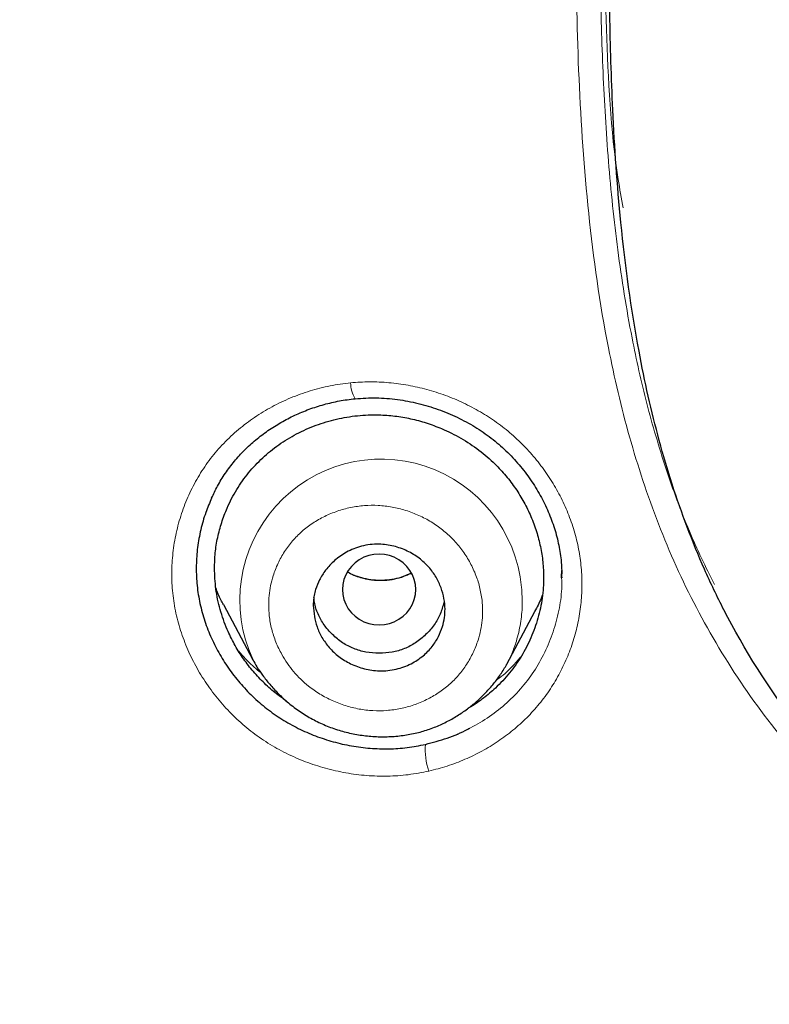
# Model space of a CAD drawing. Header units: millimetres. Extents: x 8 to 830, y 12 to 2106.
# Tile 350 of 624: x 436 to 446, y 1800 to 1814. Entities that reach past the tile are written whole.
import ezdxf

# ---------------------------------------------------------------- set-up
doc = ezdxf.new("R2010")
doc.units = ezdxf.units.MM

msp = doc.modelspace()

# ---------------------------------------------------------------- linework, layer by layer
at = {"color": 8, "linetype": 'Continuous', "lineweight": 0}
for p, q in [((443.264, 1806.139), (443.264, 1806.183)), ((443.264, 1806.139), (443.264, 1806.183)), ((439.054, 1804.954), (439.048, 1804.966))]:
    msp.add_line(p, q, dxfattribs=at)
at = {"color": 7, "linetype": 'Continuous', "lineweight": 30}
for p, q in [((443.264, 1806.086), (443.264, 1806.139)), ((443.264, 1806.086), (443.264, 1806.139)), ((443.265, 1806.094), (443.265, 1806.162)), ((443.265, 1806.094), (443.265, 1806.162)), ((443.269, 1806.086), (443.269, 1806.094)), ((443.269, 1806.086), (443.269, 1806.094)), ((438.643, 1805.72), (439.045, 1804.965)), ((442.515, 1804.908), (442.897, 1805.624)), ((439.048, 1804.966), (439.044, 1804.974)), ((438.972, 1804.907), (438.972, 1804.907)), ((438.972, 1804.907), (438.972, 1804.907)), ((442.593, 1804.839), (442.593, 1804.839)), ((442.593, 1804.839), (442.593, 1804.839))]:
    msp.add_line(p, q, dxfattribs=at)
at = {"color": 7, "linetype": 'Continuous', "lineweight": 30, "flags": 128}
msp.add_lwpolyline([(441.271, 1805.925), (441.266, 1805.994), (441.25, 1806.061), (441.226, 1806.126), (441.191, 1806.186), (441.149, 1806.241), (441.098, 1806.29), (441.041, 1806.332), (440.978, 1806.365), (440.912, 1806.389), (440.842, 1806.403), (440.771, 1806.408), (440.7, 1806.403), (440.63, 1806.389), (440.563, 1806.365), (440.5, 1806.332), (440.443, 1806.29), (440.393, 1806.241), (440.35, 1806.186), (440.316, 1806.126), (440.291, 1806.061), (440.276, 1805.994), (440.271, 1805.925), (440.276, 1805.856), (440.291, 1805.789), (440.316, 1805.725), (440.35, 1805.664), (440.393, 1805.609), (440.443, 1805.56), (440.5, 1805.519), (440.563, 1805.486), (440.63, 1805.462), (440.7, 1805.447), (440.771, 1805.442), (440.842, 1805.447), (440.912, 1805.462), (440.978, 1805.486), (441.041, 1805.519), (441.098, 1805.56), (441.149, 1805.609), (441.191, 1805.664), (441.226, 1805.725), (441.25, 1805.789), (441.266, 1805.856), (441.271, 1805.925)], dxfattribs=at)
at = {"color": 8, "linetype": 'Continuous', "lineweight": 0}
for centre, radius, start, end in [((440.841, 1808.758), 0.46, 181.3789, 209.7585), ((440.796, 1805.778), 1.928, 5.2588, 204.6638), ((442.324, 1803.743), 0.924, 175.6868, 198.6786)]:
    msp.add_arc(centre, radius, start, end, dxfattribs=at)
at = {"color": 7, "linetype": 'Continuous', "lineweight": 30}
for points, knots in [([(510.735, 1777.283), (511.196, 1778.511), (512.114, 1780.956), (513.098, 1784.726), (513.872, 1788.507), (514.456, 1792.3), (514.943, 1796.485), (515.298, 1801.065), (515.507, 1806.03), (515.602, 1811.577), (515.593, 1817.706), (515.581, 1824.436), (515.477, 1831.185), (515.158, 1837.963), (514.614, 1843.619), (513.944, 1848.142), (513.279, 1851.54), (512.399, 1854.924), (511.244, 1858.268), (509.826, 1861.345), (508.149, 1864.109), (506.256, 1866.524), (504.046, 1868.669), (501.607, 1870.523), (499.025, 1872.121), (495.903, 1873.724), (492.217, 1875.246), (487.967, 1876.614), (483.651, 1877.697), (479.286, 1878.524), (474.885, 1879.093), (470.474, 1879.417), (466.081, 1879.544), (461.71, 1879.555), (457.339, 1879.543), (452.947, 1879.415), (448.536, 1879.093), (444.134, 1878.525), (439.769, 1877.697), (435.453, 1876.616), (431.203, 1875.245), (427.517, 1873.725), (424.396, 1872.122), (421.813, 1870.525), (419.375, 1868.669), (417.164, 1866.525), (415.271, 1864.109), (413.594, 1861.345), (412.176, 1858.269), (411.021, 1854.924), (410.141, 1851.54), (409.476, 1848.142), (408.806, 1843.619), (408.262, 1837.963), (407.943, 1831.185), (407.839, 1824.437), (407.828, 1817.706), (407.817, 1811.126), (407.941, 1804.673), (408.288, 1798.348), (408.866, 1792.889), (409.585, 1788.305), (410.354, 1784.591), (411.329, 1780.89), (412.232, 1778.489), (412.686, 1777.283)], [0, 0, 0, 0, 0.01422, 0.028301, 0.042283, 0.056188, 0.070046, 0.088148, 0.106186, 0.124159, 0.148558, 0.172923, 0.197399, 0.221993, 0.24671, 0.259145, 0.27167, 0.284302, 0.297067, 0.309991, 0.320883, 0.3319, 0.342924, 0.353811, 0.364567, 0.375221, 0.391058, 0.40678, 0.422432, 0.438055, 0.453668, 0.469227, 0.484683, 0.500001, 0.515318, 0.530774, 0.546334, 0.561944, 0.577571, 0.59322, 0.608942, 0.624779, 0.635434, 0.646191, 0.657076, 0.668103, 0.679114, 0.690014, 0.702933, 0.7157, 0.728331, 0.740856, 0.753291, 0.778008, 0.802602, 0.827078, 0.851444, 0.875842, 0.898728, 0.921719, 0.944802, 0.958463, 0.9722, 0.986034, 1, 1, 1, 1]), ([(510.735, 1777.283), (511.196, 1778.511), (512.114, 1780.956), (513.098, 1784.726), (513.872, 1788.507), (514.456, 1792.3), (514.943, 1796.485), (515.298, 1801.065), (515.507, 1806.03), (515.602, 1811.577), (515.593, 1817.706), (515.581, 1824.436), (515.477, 1831.185), (515.158, 1837.963), (514.614, 1843.619), (513.944, 1848.142), (513.279, 1851.54), (512.399, 1854.924), (511.244, 1858.268), (509.826, 1861.345), (508.149, 1864.109), (506.256, 1866.524), (504.046, 1868.669), (501.607, 1870.523), (499.025, 1872.121), (495.903, 1873.724), (492.217, 1875.246), (487.967, 1876.614), (483.651, 1877.697), (479.286, 1878.524), (474.885, 1879.093), (470.474, 1879.417), (466.081, 1879.544), (461.71, 1879.555), (457.339, 1879.543), (452.947, 1879.415), (448.536, 1879.093), (444.134, 1878.525), (439.769, 1877.697), (435.453, 1876.616), (431.203, 1875.245), (427.517, 1873.725), (424.396, 1872.122), (421.813, 1870.525), (419.375, 1868.669), (417.164, 1866.525), (415.271, 1864.109), (413.594, 1861.345), (412.176, 1858.269), (411.021, 1854.924), (410.141, 1851.54), (409.476, 1848.142), (408.806, 1843.619), (408.262, 1837.963), (407.943, 1831.185), (407.839, 1824.437), (407.828, 1817.706), (407.817, 1811.126), (407.941, 1804.673), (408.288, 1798.348), (408.866, 1792.889), (409.585, 1788.305), (410.354, 1784.591), (411.329, 1780.89), (412.232, 1778.489), (412.686, 1777.283)], [0, 0, 0, 0, 0.01422, 0.028301, 0.042283, 0.056188, 0.070046, 0.088148, 0.106186, 0.124159, 0.148558, 0.172923, 0.197399, 0.221993, 0.24671, 0.259145, 0.27167, 0.284302, 0.297067, 0.309991, 0.320883, 0.3319, 0.342924, 0.353811, 0.364567, 0.375221, 0.391058, 0.40678, 0.422432, 0.438055, 0.453668, 0.469227, 0.484683, 0.500001, 0.515318, 0.530774, 0.546334, 0.561944, 0.577571, 0.59322, 0.608942, 0.624779, 0.635434, 0.646191, 0.657076, 0.668103, 0.679114, 0.690014, 0.702933, 0.7157, 0.728331, 0.740856, 0.753291, 0.778008, 0.802602, 0.827078, 0.851444, 0.875842, 0.898728, 0.921719, 0.944802, 0.958463, 0.9722, 0.986034, 1, 1, 1, 1]), ([(509.342, 1777.405), (509.718, 1778.392), (510.47, 1780.366), (511.332, 1783.407), (512.046, 1786.476), (512.617, 1789.571), (513.077, 1792.68), (513.51, 1796.392), (513.859, 1800.711), (514.082, 1805.632), (514.182, 1810.777), (514.188, 1816.142), (514.173, 1821.731), (514.115, 1827.323), (513.942, 1832.92), (513.588, 1838.517), (513.084, 1843.169), (512.519, 1846.875), (511.991, 1849.641), (511.334, 1852.386), (510.519, 1855.094), (509.512, 1857.746), (508.383, 1860.098), (507.165, 1862.141), (505.916, 1863.888), (504.502, 1865.514), (502.758, 1867.162), (500.656, 1868.771), (498.205, 1870.302), (495.467, 1871.725), (492.454, 1873.021), (489.178, 1874.177), (485.839, 1875.143), (482.453, 1875.939), (478.747, 1876.63), (474.722, 1877.159), (470.387, 1877.487), (466.047, 1877.618), (461.711, 1877.632), (457.374, 1877.617), (453.033, 1877.484), (448.697, 1877.159), (444.672, 1876.63), (440.967, 1875.94), (437.582, 1875.144), (434.243, 1874.177), (430.966, 1873.02), (427.952, 1871.725), (425.215, 1870.302), (422.765, 1868.771), (420.664, 1867.161), (418.919, 1865.515), (417.506, 1863.888), (416.255, 1862.141), (415.039, 1860.097), (413.909, 1857.746), (412.902, 1855.094), (412.087, 1852.386), (411.43, 1849.642), (410.902, 1846.875), (410.337, 1843.17), (409.833, 1838.517), (409.479, 1832.921), (409.306, 1827.324), (409.248, 1821.731), (409.233, 1816.142), (409.239, 1810.852), (409.333, 1805.856), (409.537, 1801.159), (409.896, 1796.466), (410.376, 1792.367), (410.925, 1788.863), (411.488, 1785.949), (412.182, 1783.059), (413.011, 1780.196), (413.722, 1778.336), (414.078, 1777.405)], [0, 0, 0, 0, 0.011709, 0.0234, 0.035079, 0.046745, 0.058401, 0.070053, 0.08835, 0.106637, 0.124908, 0.145647, 0.166375, 0.187119, 0.207887, 0.228673, 0.249479, 0.259892, 0.270315, 0.28075, 0.291198, 0.301658, 0.31213, 0.319994, 0.327864, 0.335737, 0.343609, 0.354092, 0.364563, 0.37502, 0.38755, 0.400066, 0.41258, 0.425091, 0.437599, 0.45323, 0.468841, 0.484431, 0.499999, 0.515569, 0.531166, 0.546782, 0.562408, 0.574915, 0.587424, 0.599934, 0.612454, 0.624987, 0.635443, 0.645912, 0.656393, 0.664263, 0.672136, 0.680006, 0.687871, 0.698343, 0.708803, 0.71925, 0.729685, 0.740108, 0.750521, 0.771326, 0.792113, 0.81288, 0.833624, 0.854353, 0.875091, 0.892532, 0.909986, 0.927451, 0.944927, 0.955919, 0.966921, 0.977933, 0.988958, 1, 1, 1, 1]), ([(509.342, 1777.405), (509.718, 1778.392), (510.47, 1780.366), (511.332, 1783.407), (512.046, 1786.476), (512.617, 1789.571), (513.077, 1792.68), (513.51, 1796.392), (513.859, 1800.711), (514.082, 1805.632), (514.182, 1810.777), (514.188, 1816.142), (514.173, 1821.731), (514.115, 1827.323), (513.942, 1832.92), (513.588, 1838.517), (513.084, 1843.169), (512.519, 1846.875), (511.991, 1849.641), (511.334, 1852.386), (510.519, 1855.094), (509.512, 1857.746), (508.383, 1860.098), (507.165, 1862.141), (505.916, 1863.888), (504.502, 1865.514), (502.758, 1867.162), (500.656, 1868.771), (498.205, 1870.302), (495.467, 1871.725), (492.454, 1873.021), (489.178, 1874.177), (485.839, 1875.143), (482.453, 1875.939), (478.747, 1876.63), (474.722, 1877.159), (470.387, 1877.487), (466.047, 1877.618), (461.711, 1877.632), (457.374, 1877.617), (453.033, 1877.484), (448.697, 1877.159), (444.672, 1876.63), (440.967, 1875.94), (437.582, 1875.144), (434.243, 1874.177), (430.966, 1873.02), (427.952, 1871.725), (425.215, 1870.302), (422.765, 1868.771), (420.664, 1867.161), (418.919, 1865.515), (417.506, 1863.888), (416.255, 1862.141), (415.039, 1860.097), (413.909, 1857.746), (412.902, 1855.094), (412.087, 1852.386), (411.43, 1849.642), (410.902, 1846.875), (410.337, 1843.17), (409.833, 1838.517), (409.479, 1832.921), (409.306, 1827.324), (409.248, 1821.731), (409.233, 1816.142), (409.239, 1810.852), (409.333, 1805.856), (409.537, 1801.159), (409.896, 1796.466), (410.376, 1792.367), (410.925, 1788.863), (411.488, 1785.949), (412.182, 1783.059), (413.011, 1780.196), (413.722, 1778.336), (414.078, 1777.405)], [0, 0, 0, 0, 0.011709, 0.0234, 0.035079, 0.046745, 0.058401, 0.070053, 0.08835, 0.106637, 0.124908, 0.145647, 0.166375, 0.187119, 0.207887, 0.228673, 0.249479, 0.259892, 0.270315, 0.28075, 0.291198, 0.301658, 0.31213, 0.319994, 0.327864, 0.335737, 0.343609, 0.354092, 0.364563, 0.37502, 0.38755, 0.400066, 0.41258, 0.425091, 0.437599, 0.45323, 0.468841, 0.484431, 0.499999, 0.515569, 0.531166, 0.546782, 0.562408, 0.574915, 0.587424, 0.599934, 0.612454, 0.624987, 0.635443, 0.645912, 0.656393, 0.664263, 0.672136, 0.680006, 0.687871, 0.698343, 0.708803, 0.71925, 0.729685, 0.740108, 0.750521, 0.771326, 0.792113, 0.81288, 0.833624, 0.854353, 0.875091, 0.892532, 0.909986, 0.927451, 0.944927, 0.955919, 0.966921, 0.977933, 0.988958, 1, 1, 1, 1]), ([(461.71, 1876.725), (459.784, 1876.719), (455.935, 1876.707), (450.167, 1876.421), (444.906, 1875.774), (440.169, 1874.856), (435.962, 1873.771), (431.845, 1872.41), (428.301, 1870.9), (425.325, 1869.325), (422.897, 1867.771), (420.637, 1865.993), (418.61, 1863.96), (416.866, 1861.693), (415.304, 1859.086), (413.966, 1856.162), (412.868, 1852.965), (412.03, 1849.723), (411.394, 1846.461), (410.755, 1842.089), (410.234, 1836.589), (409.939, 1829.959), (409.858, 1823.313), (409.862, 1816.661), (409.876, 1810.844), (409.989, 1805.861), (410.175, 1801.713), (410.481, 1797.567), (410.938, 1793.43), (411.563, 1789.313), (412.42, 1785.241), (413.517, 1781.214), (414.571, 1778.631), (415.1, 1777.336)], [0, 0, 0, 0, 0.041855, 0.08362, 0.125415, 0.156959, 0.188537, 0.219976, 0.251431, 0.272568, 0.293656, 0.314639, 0.33578, 0.356911, 0.377922, 0.403277, 0.42848, 0.45338, 0.478142, 0.502858, 0.552306, 0.601886, 0.651609, 0.701376, 0.751127, 0.782208, 0.813287, 0.844384, 0.875537, 0.906709, 0.937788, 0.968814, 1, 1, 1, 1]), ([(461.71, 1876.622), (459.773, 1876.616), (455.903, 1876.604), (450.104, 1876.313), (444.815, 1875.656), (440.054, 1874.726), (435.827, 1873.625), (431.692, 1872.245), (428.137, 1870.71), (425.155, 1869.108), (422.728, 1867.526), (420.475, 1865.714), (418.469, 1863.641), (416.75, 1861.337), (415.217, 1858.695), (413.911, 1855.743), (412.846, 1852.527), (412.036, 1849.278), (411.423, 1846.017), (410.808, 1841.657), (410.309, 1836.18), (410.03, 1829.586), (409.958, 1822.982), (409.961, 1816.372), (409.978, 1810.591), (410.096, 1805.639), (410.286, 1801.52), (410.596, 1797.409), (411.054, 1793.307), (411.681, 1789.219), (412.539, 1785.169), (413.635, 1781.17), (414.685, 1778.609), (415.209, 1777.329)], [0, 0, 0, 0, 0.042133, 0.084172, 0.12624, 0.157991, 0.189772, 0.221412, 0.253078, 0.274358, 0.295572, 0.316692, 0.337987, 0.359238, 0.380387, 0.405921, 0.431187, 0.456106, 0.480854, 0.505526, 0.554819, 0.604169, 0.653612, 0.70311, 0.752631, 0.783561, 0.81446, 0.845339, 0.876228, 0.907207, 0.938215, 0.96912, 1, 1, 1, 1]), ([(461.704, 1798.281), (461.092, 1798.282), (459.778, 1798.286), (457.676, 1798.416), (455.557, 1798.794), (453.497, 1799.41), (451.966, 1800.037), (450.802, 1800.615), (450.006, 1801.056), (449.213, 1801.554), (448.434, 1802.115), (447.473, 1802.922), (446.415, 1804.067), (445.65, 1805.277), (445.209, 1806.201), (444.974, 1806.774), (444.769, 1807.361), (444.593, 1807.959), (444.442, 1808.564), (444.24, 1809.553), (444.063, 1810.856), (443.957, 1812.395), (443.919, 1813.707), (443.91, 1814.791), (443.91, 1815.65), (443.911, 1816.517), (443.912, 1817.624), (443.926, 1818.774), (443.962, 1819.832), (444.007, 1820.667), (444.079, 1821.576), (444.19, 1822.555), (444.401, 1823.896), (444.793, 1825.514), (445.427, 1826.997), (446.061, 1828.036), (446.578, 1828.724), (447.134, 1829.334), (447.985, 1830.119), (449.222, 1830.983), (450.696, 1831.739), (452.029, 1832.287), (453.19, 1832.684), (454.697, 1833.106), (456.638, 1833.493), (459.099, 1833.718), (460.815, 1833.72), (461.71, 1833.721)], [0, 0, 0, 0, 0.030692, 0.065833, 0.105376, 0.138213, 0.173522, 0.188326, 0.203587, 0.219331, 0.235494, 0.252028, 0.282784, 0.314237, 0.324772, 0.335378, 0.346049, 0.356773, 0.367529, 0.378291, 0.408931, 0.435507, 0.458141, 0.47686, 0.491661, 0.502546, 0.521671, 0.548765, 0.561853, 0.576232, 0.591884, 0.608795, 0.626956, 0.661762, 0.694208, 0.70943, 0.724126, 0.738214, 0.751606, 0.783168, 0.814535, 0.835268, 0.855911, 0.876391, 0.914064, 0.955166, 1, 1, 1, 1]), ([(438.483, 1807.174), (438.509, 1807.229), (438.564, 1807.345), (438.668, 1807.513), (438.791, 1807.678), (438.931, 1807.83), (439.084, 1807.97), (439.251, 1808.096), (439.429, 1808.209), (439.617, 1808.306), (439.814, 1808.388), (440.018, 1808.453), (440.227, 1808.503), (440.37, 1808.521), (440.442, 1808.53)], [0, 0, 0, 0, 0.07389, 0.157497, 0.240967, 0.324553, 0.408381, 0.492472, 0.576802, 0.661318, 0.745951, 0.830636, 0.915325, 1, 1, 1, 1]), ([(438.483, 1807.174), (438.509, 1807.229), (438.564, 1807.345), (438.668, 1807.513), (438.791, 1807.678), (438.931, 1807.83), (439.084, 1807.97), (439.251, 1808.096), (439.429, 1808.209), (439.617, 1808.306), (439.814, 1808.388), (440.018, 1808.453), (440.227, 1808.503), (440.37, 1808.521), (440.442, 1808.53)], [0, 0, 0, 0, 0.07389, 0.157497, 0.240967, 0.324553, 0.408381, 0.492472, 0.576802, 0.661318, 0.745951, 0.830636, 0.915325, 1, 1, 1, 1]), ([(440.442, 1808.53), (440.539, 1808.536), (440.731, 1808.548), (441.021, 1808.523), (441.304, 1808.47), (441.577, 1808.389), (441.837, 1808.281), (442.08, 1808.15), (442.304, 1807.996), (442.506, 1807.822), (442.686, 1807.631), (442.842, 1807.426), (442.975, 1807.211), (443.084, 1806.988), (443.169, 1806.761), (443.228, 1806.531), (443.261, 1806.323), (443.265, 1806.192), (443.266, 1806.138)], [0, 0, 0, 0, 0.069715, 0.138897, 0.207442, 0.275194, 0.341992, 0.407712, 0.472312, 0.536054, 0.599057, 0.661299, 0.722724, 0.78327, 0.84289, 0.90157, 0.959269, 1, 1, 1, 1]), ([(440.442, 1808.53), (440.539, 1808.536), (440.731, 1808.548), (441.021, 1808.523), (441.304, 1808.47), (441.577, 1808.389), (441.837, 1808.281), (442.08, 1808.15), (442.304, 1807.996), (442.506, 1807.822), (442.686, 1807.631), (442.842, 1807.426), (442.975, 1807.211), (443.084, 1806.988), (443.169, 1806.761), (443.228, 1806.531), (443.261, 1806.323), (443.265, 1806.192), (443.266, 1806.138)], [0, 0, 0, 0, 0.069715, 0.138897, 0.207442, 0.275194, 0.341992, 0.407712, 0.472312, 0.536054, 0.599057, 0.661299, 0.722724, 0.78327, 0.84289, 0.90157, 0.959269, 1, 1, 1, 1]), ([(438.522, 1806.216), (438.524, 1806.286), (438.528, 1806.427), (438.563, 1806.636), (438.617, 1806.841), (438.701, 1807.062), (438.82, 1807.292), (438.983, 1807.522), (439.177, 1807.728), (439.397, 1807.906), (439.642, 1808.055), (439.907, 1808.172), (440.186, 1808.256), (440.474, 1808.304), (440.742, 1808.314), (440.985, 1808.297), (441.202, 1808.26), (441.416, 1808.202), (441.647, 1808.116), (441.891, 1807.996), (442.137, 1807.833), (442.341, 1807.658), (442.506, 1807.479), (442.637, 1807.304), (442.752, 1807.119), (442.847, 1806.923), (442.923, 1806.72), (442.977, 1806.512), (443.01, 1806.302), (443.022, 1806.067), (443.004, 1805.809), (442.946, 1805.533), (442.85, 1805.266), (442.72, 1805.014), (442.557, 1804.783), (442.38, 1804.593), (442.198, 1804.442), (442.073, 1804.351), (441.998, 1804.311), (441.987, 1804.304)], [0, 0, 0, 0, 0.023571, 0.047448, 0.071154, 0.094842, 0.126817, 0.158252, 0.189694, 0.221193, 0.252638, 0.284562, 0.316439, 0.347876, 0.379405, 0.403006, 0.426533, 0.450217, 0.474286, 0.505852, 0.537603, 0.56909, 0.592647, 0.616519, 0.640257, 0.663933, 0.688052, 0.711749, 0.735259, 0.758818, 0.790332, 0.821773, 0.853691, 0.885577, 0.917014, 0.948551, 0.972142, 0.995666, 1, 1, 1, 1]), ([(438.522, 1806.216), (438.524, 1806.286), (438.528, 1806.427), (438.563, 1806.636), (438.617, 1806.841), (438.701, 1807.062), (438.82, 1807.292), (438.983, 1807.522), (439.177, 1807.728), (439.397, 1807.906), (439.642, 1808.055), (439.907, 1808.172), (440.186, 1808.256), (440.474, 1808.304), (440.742, 1808.314), (440.985, 1808.297), (441.202, 1808.26), (441.416, 1808.202), (441.647, 1808.116), (441.891, 1807.996), (442.137, 1807.833), (442.341, 1807.658), (442.506, 1807.479), (442.637, 1807.304), (442.752, 1807.119), (442.847, 1806.923), (442.923, 1806.72), (442.977, 1806.512), (443.01, 1806.302), (443.022, 1806.067), (443.004, 1805.809), (442.946, 1805.533), (442.85, 1805.266), (442.72, 1805.014), (442.557, 1804.783), (442.38, 1804.593), (442.198, 1804.442), (442.073, 1804.351), (441.998, 1804.311), (441.987, 1804.304)], [0, 0, 0, 0, 0.023571, 0.047448, 0.071154, 0.094842, 0.126817, 0.158252, 0.189694, 0.221193, 0.252638, 0.284562, 0.316439, 0.347876, 0.379405, 0.403006, 0.426533, 0.450217, 0.474286, 0.505852, 0.537603, 0.56909, 0.592647, 0.616519, 0.640257, 0.663933, 0.688052, 0.711749, 0.735259, 0.758818, 0.790332, 0.821773, 0.853691, 0.885577, 0.917014, 0.948551, 0.972142, 0.995666, 1, 1, 1, 1]), ([(438.483, 1807.174), (438.455, 1807.109), (438.395, 1806.968), (438.331, 1806.742), (438.287, 1806.501), (438.269, 1806.256), (438.277, 1806.01), (438.313, 1805.764), (438.376, 1805.524), (438.464, 1805.289), (438.576, 1805.064), (438.71, 1804.851), (438.865, 1804.65), (439.039, 1804.466), (439.232, 1804.299), (439.441, 1804.152), (439.664, 1804.027), (439.899, 1803.925), (440.143, 1803.845), (440.393, 1803.788), (440.647, 1803.756), (440.902, 1803.748), (441.155, 1803.764), (441.32, 1803.796), (441.403, 1803.812)], [0, 0, 0, 0, 0.040101, 0.085812, 0.131537, 0.177253, 0.222963, 0.26872, 0.314509, 0.360276, 0.406038, 0.451785, 0.497499, 0.543164, 0.588785, 0.634402, 0.680064, 0.725779, 0.771541, 0.81732, 0.863075, 0.908775, 0.954407, 1, 1, 1, 1]), ([(438.483, 1807.174), (438.455, 1807.109), (438.395, 1806.968), (438.331, 1806.742), (438.287, 1806.501), (438.269, 1806.256), (438.277, 1806.01), (438.313, 1805.764), (438.376, 1805.524), (438.464, 1805.289), (438.576, 1805.064), (438.71, 1804.851), (438.865, 1804.65), (439.039, 1804.466), (439.232, 1804.299), (439.441, 1804.152), (439.664, 1804.027), (439.899, 1803.925), (440.143, 1803.845), (440.393, 1803.788), (440.647, 1803.756), (440.902, 1803.748), (441.155, 1803.764), (441.32, 1803.796), (441.403, 1803.812)], [0, 0, 0, 0, 0.040101, 0.085812, 0.131537, 0.177253, 0.222963, 0.26872, 0.314509, 0.360276, 0.406038, 0.451785, 0.497499, 0.543164, 0.588785, 0.634402, 0.680064, 0.725779, 0.771541, 0.81732, 0.863075, 0.908775, 0.954407, 1, 1, 1, 1]), ([(439.871, 1805.706), (439.871, 1805.728), (439.873, 1805.775), (439.883, 1805.849), (439.907, 1805.945), (439.955, 1806.063), (440.04, 1806.198), (440.163, 1806.329), (440.327, 1806.444), (440.532, 1806.528), (440.722, 1806.551), (440.871, 1806.538), (441.002, 1806.513), (441.156, 1806.458), (441.318, 1806.359), (441.451, 1806.237), (441.551, 1806.098), (441.641, 1805.908), (441.678, 1805.717), (441.665, 1805.539), (441.637, 1805.413), (441.583, 1805.278), (441.497, 1805.142), (441.372, 1805.013), (441.206, 1804.904), (441.002, 1804.83), (440.816, 1804.81), (440.67, 1804.823), (440.537, 1804.849), (440.382, 1804.906), (440.219, 1805.005), (440.087, 1805.129), (439.988, 1805.268), (439.896, 1805.457), (439.881, 1805.608), (439.871, 1805.706)], [0, 0, 0, 0, 0.0123441, 0.026121, 0.0414406, 0.0674614, 0.0968125, 0.1297058, 0.1660423, 0.2056376, 0.2488031, 0.2670883, 0.2851167, 0.3198988, 0.3532371, 0.3852576, 0.4157146, 0.4449645, 0.4989375, 0.5197523, 0.5437141, 0.5705236, 0.6004428, 0.6331207, 0.6689667, 0.7077736, 0.7494174, 0.7680219, 0.7861253, 0.8213247, 0.8548568, 0.88691, 0.9174509, 0.946442, 1, 1, 1, 1]), ([(439.505, 1804.404), (439.452, 1804.441), (439.339, 1804.521), (439.183, 1804.663), (439.034, 1804.823), (438.903, 1804.997), (438.789, 1805.183), (438.683, 1805.401), (438.594, 1805.651), (438.533, 1805.932), (438.526, 1806.121), (438.522, 1806.216)], [0, 0, 0, 0, 0.08918, 0.189694, 0.29088, 0.391366, 0.49215, 0.594227, 0.730916, 0.865363, 1, 1, 1, 1]), ([(439.505, 1804.404), (439.452, 1804.441), (439.339, 1804.521), (439.183, 1804.663), (439.034, 1804.823), (438.903, 1804.997), (438.789, 1805.183), (438.683, 1805.401), (438.594, 1805.651), (438.533, 1805.932), (438.526, 1806.121), (438.522, 1806.216)], [0, 0, 0, 0, 0.08918, 0.189694, 0.29088, 0.391366, 0.49215, 0.594227, 0.730916, 0.865363, 1, 1, 1, 1]), ([(441.209, 1806.149), (441.173, 1806.132), (441.099, 1806.097), (440.976, 1806.065), (440.849, 1806.048), (440.721, 1806.05), (440.594, 1806.067), (440.471, 1806.103), (440.385, 1806.135), (440.344, 1806.161), (440.34, 1806.164)], [0, 0, 0, 0, 0.1352213, 0.2797151, 0.4223533, 0.5632257, 0.70238, 0.8401679, 0.9856681, 1, 1, 1, 1]), ([(438.645, 1805.721), (438.633, 1805.742), (438.59, 1805.814), (438.561, 1805.892), (438.54, 1805.948)], [0, 0, 0, 0, 0.280607, 1, 1, 1, 1]), ([(441.654, 1805.75), (441.64, 1805.696), (441.612, 1805.588), (441.525, 1805.439), (441.41, 1805.306), (441.273, 1805.195), (441.118, 1805.114), (440.948, 1805.065), (440.77, 1805.051), (440.592, 1805.066), (440.422, 1805.115), (440.267, 1805.196), (440.13, 1805.308), (440.015, 1805.44), (439.932, 1805.59), (439.888, 1805.72), (439.882, 1805.799), (439.881, 1805.822)], [0, 0, 0, 0, 0.067609, 0.135915, 0.207092, 0.278227, 0.346448, 0.414592, 0.485506, 0.556732, 0.625007, 0.693156, 0.76402, 0.835188, 0.903468, 0.971686, 1, 1, 1, 1]), ([(443.001, 1805.855), (442.995, 1805.838), (442.968, 1805.757), (442.927, 1805.683), (442.894, 1805.626)], [0, 0, 0, 0, 0.219564, 1, 1, 1, 1]), ([(439.045, 1804.969), (439.063, 1804.936), (439.105, 1804.862), (439.182, 1804.749), (439.278, 1804.627), (439.395, 1804.5), (439.533, 1804.374), (439.688, 1804.257), (439.858, 1804.154), (440.037, 1804.069), (440.223, 1804.002), (440.415, 1803.954), (440.61, 1803.924), (440.806, 1803.913), (441.001, 1803.921), (441.191, 1803.947), (441.374, 1803.99), (441.546, 1804.051), (441.707, 1804.125), (441.856, 1804.211), (441.993, 1804.306), (442.117, 1804.409), (442.231, 1804.52), (442.336, 1804.639), (442.434, 1804.768), (442.488, 1804.861), (442.515, 1804.908)], [0, 0, 0, 0, 0.027069, 0.05963, 0.096144, 0.136716, 0.181448, 0.228021, 0.274545, 0.321041, 0.367466, 0.413839, 0.460149, 0.506366, 0.552456, 0.598127, 0.642552, 0.685862, 0.728168, 0.769412, 0.809524, 0.848431, 0.886294, 0.923992, 0.961837, 1, 1, 1, 1]), ([(441.403, 1803.812), (441.502, 1803.839), (441.701, 1803.893), (441.903, 1803.973), (441.999, 1804.03), (442.008, 1804.035)], [0, 0, 0, 0, 0.477592, 0.95174, 1, 1, 1, 1]), ([(441.403, 1803.812), (441.502, 1803.839), (441.701, 1803.893), (441.903, 1803.973), (441.999, 1804.03), (442.008, 1804.035)], [0, 0, 0, 0, 0.477592, 0.95174, 1, 1, 1, 1])]:
    msp.add_open_spline(points, degree=3, knots=knots, dxfattribs=at)
at = {"color": 8, "linetype": 'Continuous', "lineweight": 0}
for points, knots in [([(414.698, 1777.363), (414.225, 1778.522), (413.283, 1780.831), (412.261, 1784.414), (411.439, 1788.029), (410.814, 1791.683), (410.284, 1795.749), (409.884, 1800.234), (409.629, 1805.133), (409.493, 1810.65), (409.478, 1816.772), (409.475, 1823.494), (409.563, 1830.215), (409.877, 1836.934), (410.427, 1842.524), (411.106, 1846.98), (411.786, 1850.307), (412.674, 1853.585), (413.826, 1856.787), (415.22, 1859.697), (416.84, 1862.278), (418.635, 1864.516), (420.7, 1866.524), (422.996, 1868.281), (425.45, 1869.815), (428.451, 1871.372), (432.019, 1872.866), (436.141, 1874.209), (440.318, 1875.272), (445, 1876.168), (450.212, 1876.803), (455.95, 1877.088), (459.787, 1877.1), (461.71, 1877.106)], [0, 0, 0, 0, 0.027811, 0.055398, 0.082938, 0.110516, 0.138178, 0.174576, 0.211159, 0.247876, 0.297974, 0.34805, 0.398105, 0.448142, 0.498248, 0.523439, 0.548708, 0.573938, 0.599093, 0.624359, 0.645457, 0.666462, 0.68755, 0.708668, 0.729707, 0.750736, 0.78232, 0.813743, 0.844809, 0.875739, 0.916964, 0.958374, 1, 1, 1, 1]), ([(461.71, 1876.056), (460.287, 1876.052), (457.443, 1876.044), (453.183, 1875.919), (448.938, 1875.601), (444.998, 1875.087), (441.364, 1874.414), (438.035, 1873.629), (434.751, 1872.681), (431.534, 1871.547), (428.579, 1870.272), (425.894, 1868.872), (423.494, 1867.363), (421.261, 1865.638), (419.251, 1863.665), (417.517, 1861.447), (416.057, 1859.045), (414.855, 1856.514), (413.876, 1853.897), (413.089, 1851.223), (412.457, 1848.517), (411.956, 1845.793), (411.43, 1842.125), (410.969, 1837.501), (410.66, 1831.925), (410.527, 1826.343), (410.502, 1820.765), (410.502, 1815.225), (410.533, 1809.721), (410.68, 1804.249), (411.007, 1798.781), (411.504, 1794.045), (412.106, 1790.048), (412.736, 1786.79), (413.535, 1783.568), (414.51, 1780.377), (415.385, 1778.32), (415.824, 1777.288)], [0, 0, 0, 0, 0.031153, 0.062241, 0.093264, 0.124292, 0.149214, 0.174231, 0.199272, 0.224213, 0.249143, 0.270053, 0.290969, 0.311752, 0.332508, 0.353493, 0.374457, 0.395355, 0.4163, 0.437235, 0.458081, 0.478875, 0.499661, 0.541623, 0.583663, 0.625704, 0.667702, 0.709692, 0.750932, 0.792205, 0.833511, 0.874862, 0.899904, 0.924876, 0.94982, 0.974812, 1, 1, 1, 1]), ([(461.71, 1876.056), (460.287, 1876.052), (457.443, 1876.044), (453.183, 1875.919), (448.938, 1875.601), (444.998, 1875.087), (441.364, 1874.414), (438.035, 1873.629), (434.751, 1872.681), (431.534, 1871.547), (428.579, 1870.272), (425.894, 1868.872), (423.494, 1867.363), (421.261, 1865.638), (419.251, 1863.665), (417.517, 1861.447), (416.057, 1859.045), (414.855, 1856.514), (413.876, 1853.897), (413.089, 1851.223), (412.457, 1848.517), (411.956, 1845.793), (411.43, 1842.125), (410.969, 1837.501), (410.66, 1831.925), (410.527, 1826.343), (410.502, 1820.765), (410.502, 1815.225), (410.533, 1809.721), (410.68, 1804.249), (411.007, 1798.781), (411.504, 1794.045), (412.106, 1790.048), (412.736, 1786.79), (413.535, 1783.568), (414.51, 1780.377), (415.385, 1778.32), (415.824, 1777.288)], [0, 0, 0, 0, 0.031153, 0.062241, 0.093264, 0.124292, 0.149214, 0.174231, 0.199272, 0.224213, 0.249143, 0.270053, 0.290969, 0.311752, 0.332508, 0.353493, 0.374457, 0.395355, 0.4163, 0.437235, 0.458081, 0.478875, 0.499661, 0.541623, 0.583663, 0.625704, 0.667702, 0.709692, 0.750932, 0.792205, 0.833511, 0.874862, 0.899904, 0.924876, 0.94982, 0.974812, 1, 1, 1, 1]), ([(461.688, 1798.124), (461.049, 1798.126), (459.773, 1798.13), (457.866, 1798.247), (455.981, 1798.543), (454.128, 1799.021), (452.32, 1799.677), (450.766, 1800.403), (449.461, 1801.144), (448.398, 1801.861), (447.405, 1802.669), (446.512, 1803.58), (445.734, 1804.584), (445.081, 1805.667), (444.566, 1806.816), (444.173, 1808.006), (443.842, 1809.42), (443.611, 1811.053), (443.486, 1812.896), (443.451, 1814.743), (443.456, 1816.594), (443.456, 1818.45), (443.502, 1820.307), (443.635, 1822.161), (443.869, 1823.797), (444.185, 1825.205), (444.563, 1826.384), (445.065, 1827.521), (445.705, 1828.591), (446.481, 1829.571), (447.379, 1830.445), (448.38, 1831.201), (449.454, 1831.856), (450.77, 1832.512), (452.333, 1833.14), (454.146, 1833.689), (456.001, 1834.089), (457.89, 1834.335), (459.799, 1834.426), (461.073, 1834.428), (461.71, 1834.429)], [0, 0, 0, 0, 0.031317, 0.062434, 0.093427, 0.124573, 0.156075, 0.187645, 0.208688, 0.229776, 0.250792, 0.271795, 0.292855, 0.313875, 0.33487, 0.355928, 0.376932, 0.408163, 0.439307, 0.470481, 0.501693, 0.53294, 0.564197, 0.595401, 0.626585, 0.647359, 0.668041, 0.688809, 0.7097, 0.730452, 0.751218, 0.772011, 0.792701, 0.813457, 0.84463, 0.87559, 0.906518, 0.937616, 0.968832, 1, 1, 1, 1]), ([(461.688, 1798.124), (461.049, 1798.126), (459.773, 1798.13), (457.866, 1798.247), (455.981, 1798.543), (454.128, 1799.021), (452.32, 1799.677), (450.766, 1800.403), (449.461, 1801.144), (448.398, 1801.861), (447.405, 1802.669), (446.512, 1803.58), (445.734, 1804.584), (445.081, 1805.667), (444.566, 1806.816), (444.173, 1808.006), (443.842, 1809.42), (443.611, 1811.053), (443.486, 1812.896), (443.451, 1814.743), (443.456, 1816.594), (443.456, 1818.45), (443.502, 1820.307), (443.635, 1822.161), (443.869, 1823.797), (444.185, 1825.205), (444.563, 1826.384), (445.065, 1827.521), (445.705, 1828.591), (446.481, 1829.571), (447.379, 1830.445), (448.38, 1831.201), (449.454, 1831.856), (450.77, 1832.512), (452.333, 1833.14), (454.146, 1833.689), (456.001, 1834.089), (457.89, 1834.335), (459.799, 1834.426), (461.073, 1834.428), (461.71, 1834.429)], [0, 0, 0, 0, 0.031317, 0.062434, 0.093427, 0.124573, 0.156075, 0.187645, 0.208688, 0.229776, 0.250792, 0.271795, 0.292855, 0.313875, 0.33487, 0.355928, 0.376932, 0.408163, 0.439307, 0.470481, 0.501693, 0.53294, 0.564197, 0.595401, 0.626585, 0.647359, 0.668041, 0.688809, 0.7097, 0.730452, 0.751218, 0.772011, 0.792701, 0.813457, 0.84463, 0.87559, 0.906518, 0.937616, 0.968832, 1, 1, 1, 1]), ([(444.103, 1811.133), (444.08, 1811.263), (443.936, 1812.069), (443.868, 1813.574), (443.819, 1815.624), (443.832, 1817.753), (443.822, 1819.706), (443.9, 1820.974), (443.932, 1821.481)], [0, 0, 0, 0, 0.03813, 0.236686, 0.434681, 0.632406, 0.852917, 1, 1, 1, 1]), ([(444.103, 1811.133), (444.08, 1811.263), (443.936, 1812.069), (443.868, 1813.574), (443.819, 1815.624), (443.832, 1817.753), (443.822, 1819.706), (443.9, 1820.974), (443.932, 1821.481)], [0, 0, 0, 0, 0.03813, 0.236686, 0.434681, 0.632406, 0.852917, 1, 1, 1, 1]), ([(443.885, 1821.026), (443.859, 1820.56), (443.806, 1819.601), (443.786, 1818.147), (443.785, 1816.749), (443.782, 1815.436), (443.79, 1814.209), (443.823, 1812.986), (443.895, 1811.769), (444.02, 1810.558), (444.196, 1809.455), (444.418, 1808.462), (444.677, 1807.581), (444.979, 1806.752), (445.232, 1806.234), (445.35, 1805.993)], [0, 0, 0, 0, 0.091621, 0.188522, 0.285596, 0.366428, 0.447078, 0.527469, 0.60758, 0.687471, 0.767321, 0.827438, 0.887609, 0.947583, 1, 1, 1, 1]), ([(443.885, 1821.026), (443.859, 1820.56), (443.806, 1819.601), (443.786, 1818.147), (443.785, 1816.749), (443.782, 1815.436), (443.79, 1814.209), (443.823, 1812.986), (443.895, 1811.769), (444.02, 1810.558), (444.196, 1809.455), (444.418, 1808.462), (444.677, 1807.581), (444.979, 1806.752), (445.232, 1806.234), (445.35, 1805.993)], [0, 0, 0, 0, 0.091621, 0.188522, 0.285596, 0.366428, 0.447078, 0.527469, 0.60758, 0.687471, 0.767321, 0.827438, 0.887609, 0.947583, 1, 1, 1, 1]), ([(441.449, 1803.447), (441.356, 1803.429), (441.171, 1803.393), (440.886, 1803.375), (440.6, 1803.383), (440.316, 1803.42), (440.036, 1803.483), (439.763, 1803.572), (439.5, 1803.687), (439.25, 1803.827), (439.015, 1803.991), (438.8, 1804.178), (438.604, 1804.385), (438.43, 1804.61), (438.279, 1804.85), (438.154, 1805.102), (438.055, 1805.365), (437.984, 1805.635), (437.943, 1805.91), (437.934, 1806.186), (437.954, 1806.461), (438.002, 1806.731), (438.079, 1806.995), (438.182, 1807.248), (438.311, 1807.489), (438.465, 1807.716), (438.644, 1807.924), (438.846, 1808.112), (439.067, 1808.279), (439.306, 1808.423), (439.56, 1808.544), (439.825, 1808.64), (440.1, 1808.711), (440.287, 1808.735), (440.381, 1808.747)], [0, 0, 0, 0, 0.031259, 0.062495, 0.093739, 0.124994, 0.156251, 0.187494, 0.218712, 0.24991, 0.281094, 0.312289, 0.343519, 0.374786, 0.406078, 0.437382, 0.468692, 0.500022, 0.531326, 0.562583, 0.593833, 0.625083, 0.656324, 0.687537, 0.718704, 0.74982, 0.780935, 0.81212, 0.843388, 0.87472, 0.906084, 0.937438, 0.96875, 1, 1, 1, 1]), ([(441.449, 1803.447), (441.356, 1803.429), (441.171, 1803.393), (440.886, 1803.375), (440.6, 1803.383), (440.316, 1803.42), (440.036, 1803.483), (439.763, 1803.572), (439.5, 1803.687), (439.25, 1803.827), (439.015, 1803.991), (438.8, 1804.178), (438.604, 1804.385), (438.43, 1804.61), (438.279, 1804.85), (438.154, 1805.102), (438.055, 1805.365), (437.984, 1805.635), (437.943, 1805.91), (437.934, 1806.186), (437.954, 1806.461), (438.002, 1806.731), (438.079, 1806.995), (438.182, 1807.248), (438.311, 1807.489), (438.465, 1807.716), (438.644, 1807.924), (438.846, 1808.112), (439.067, 1808.279), (439.306, 1808.423), (439.56, 1808.544), (439.825, 1808.64), (440.1, 1808.711), (440.287, 1808.735), (440.381, 1808.747)], [0, 0, 0, 0, 0.031259, 0.062495, 0.093739, 0.124994, 0.156251, 0.187494, 0.218712, 0.24991, 0.281094, 0.312289, 0.343519, 0.374786, 0.406078, 0.437382, 0.468692, 0.500022, 0.531326, 0.562583, 0.593833, 0.625083, 0.656324, 0.687537, 0.718704, 0.74982, 0.780935, 0.81212, 0.843388, 0.87472, 0.906084, 0.937438, 0.96875, 1, 1, 1, 1]), ([(440.381, 1808.747), (440.468, 1808.753), (440.642, 1808.765), (440.905, 1808.752), (441.167, 1808.717), (441.425, 1808.658), (441.678, 1808.578), (441.922, 1808.476), (442.156, 1808.353), (442.378, 1808.21), (442.584, 1808.047), (442.773, 1807.866), (442.945, 1807.669), (443.098, 1807.458), (443.23, 1807.234), (443.341, 1807), (443.43, 1806.758), (443.494, 1806.509), (443.532, 1806.257), (443.545, 1806.003), (443.533, 1805.75), (443.496, 1805.5), (443.435, 1805.255), (443.35, 1805.016), (443.243, 1804.786), (443.113, 1804.567), (442.962, 1804.363), (442.791, 1804.174), (442.602, 1804.003), (442.397, 1803.851), (442.178, 1803.718), (441.945, 1803.605), (441.702, 1803.512), (441.533, 1803.469), (441.449, 1803.447)], [0, 0, 0, 0, 0.031171, 0.06239, 0.093659, 0.12496, 0.156263, 0.187536, 0.21875, 0.249888, 0.281002, 0.312167, 0.343391, 0.374663, 0.405961, 0.437261, 0.468545, 0.499805, 0.531017, 0.562191, 0.593369, 0.624576, 0.655823, 0.687118, 0.71847, 0.749896, 0.781269, 0.812501, 0.843661, 0.874805, 0.905975, 0.937206, 0.968535, 1, 1, 1, 1]), ([(440.381, 1808.747), (440.468, 1808.753), (440.642, 1808.765), (440.905, 1808.752), (441.167, 1808.717), (441.425, 1808.658), (441.678, 1808.578), (441.922, 1808.476), (442.156, 1808.353), (442.378, 1808.21), (442.584, 1808.047), (442.773, 1807.866), (442.945, 1807.669), (443.098, 1807.458), (443.23, 1807.234), (443.341, 1807), (443.43, 1806.758), (443.494, 1806.509), (443.532, 1806.257), (443.545, 1806.003), (443.533, 1805.75), (443.496, 1805.5), (443.435, 1805.255), (443.35, 1805.016), (443.243, 1804.786), (443.113, 1804.567), (442.962, 1804.363), (442.791, 1804.174), (442.602, 1804.003), (442.397, 1803.851), (442.178, 1803.718), (441.945, 1803.605), (441.702, 1803.512), (441.533, 1803.469), (441.449, 1803.447)], [0, 0, 0, 0, 0.031171, 0.06239, 0.093659, 0.12496, 0.156263, 0.187536, 0.21875, 0.249888, 0.281002, 0.312167, 0.343391, 0.374663, 0.405961, 0.437261, 0.468545, 0.499805, 0.531017, 0.562191, 0.593369, 0.624576, 0.655823, 0.687118, 0.71847, 0.749896, 0.781269, 0.812501, 0.843661, 0.874805, 0.905975, 0.937206, 0.968535, 1, 1, 1, 1]), ([(442.176, 1805.78), (442.166, 1805.841), (442.148, 1805.963), (442.088, 1806.141), (442.007, 1806.311), (441.905, 1806.47), (441.782, 1806.615), (441.641, 1806.742), (441.485, 1806.851), (441.315, 1806.941), (441.135, 1807.009), (440.948, 1807.055), (440.759, 1807.077), (440.568, 1807.075), (440.381, 1807.048), (440.199, 1806.998), (440.024, 1806.927), (439.862, 1806.834), (439.714, 1806.722), (439.585, 1806.591), (439.476, 1806.445), (439.386, 1806.285), (439.325, 1806.128), (439.286, 1805.98), (439.266, 1805.843), (439.26, 1805.706), (439.269, 1805.553), (439.299, 1805.385), (439.357, 1805.207), (439.432, 1805.051), (439.515, 1804.917), (439.601, 1804.804), (439.698, 1804.7), (439.817, 1804.596), (439.96, 1804.496), (440.13, 1804.406), (440.31, 1804.338), (440.496, 1804.291), (440.686, 1804.269), (440.876, 1804.271), (441.064, 1804.297), (441.246, 1804.347), (441.419, 1804.419), (441.582, 1804.512), (441.73, 1804.624), (441.859, 1804.755), (441.969, 1804.902), (442.058, 1805.063), (442.12, 1805.22), (442.159, 1805.369), (442.18, 1805.505), (442.187, 1805.643), (442.179, 1805.734), (442.176, 1805.78)], [0, 0, 0, 0, 0.020821, 0.04159, 0.062662, 0.083594, 0.104285, 0.125107, 0.145812, 0.166519, 0.187576, 0.208361, 0.229258, 0.249953, 0.270695, 0.291642, 0.312424, 0.333538, 0.354239, 0.374895, 0.395734, 0.416453, 0.437403, 0.453186, 0.468759, 0.484281, 0.499912, 0.520705, 0.541665, 0.562533, 0.578375, 0.593965, 0.60946, 0.62502, 0.645811, 0.666524, 0.687506, 0.708431, 0.729123, 0.749947, 0.770675, 0.791382, 0.812417, 0.833215, 0.854113, 0.87481, 0.895559, 0.916507, 0.937294, 0.953238, 0.968896, 0.984428, 1, 1, 1, 1]), ([(441.21, 1806.148), (441.193, 1806.139), (441.143, 1806.113), (441.044, 1806.079), (440.936, 1806.055), (440.841, 1806.047), (440.772, 1806.046), (440.71, 1806.049), (440.655, 1806.056), (440.607, 1806.064), (440.514, 1806.085), (440.422, 1806.113), (440.353, 1806.156), (440.34, 1806.164)], [0, 0, 0, 0, 0.0636174, 0.1926569, 0.3480499, 0.4321267, 0.508442, 0.5769666, 0.6376749, 0.6905441, 0.7355548, 0.9496366, 1, 1, 1, 1]), ([(441.403, 1803.812), (441.504, 1803.839), (441.704, 1803.891), (441.987, 1804.014), (442.251, 1804.167), (442.492, 1804.351), (442.706, 1804.565), (442.89, 1804.804), (443.039, 1805.067), (443.154, 1805.345), (443.23, 1805.636), (443.268, 1805.885), (443.265, 1806.036), (443.264, 1806.086)], [0, 0, 0, 0, 0.0961486, 0.1914812, 0.2863077, 0.3809439, 0.4757485, 0.5711597, 0.6668453, 0.7622068, 0.8573186, 0.9522329, 1, 1, 1, 1]), ([(441.403, 1803.812), (441.504, 1803.839), (441.704, 1803.891), (441.987, 1804.014), (442.251, 1804.167), (442.492, 1804.351), (442.706, 1804.565), (442.89, 1804.804), (443.039, 1805.067), (443.154, 1805.345), (443.23, 1805.636), (443.268, 1805.885), (443.265, 1806.036), (443.264, 1806.086)], [0, 0, 0, 0, 0.0961486, 0.1914812, 0.2863077, 0.3809439, 0.4757485, 0.5711597, 0.6668453, 0.7622068, 0.8573186, 0.9522329, 1, 1, 1, 1]), ([(442.716, 1805.955), (442.721, 1805.872), (442.732, 1805.707), (442.706, 1805.461), (442.655, 1805.241), (442.588, 1805.052), (442.534, 1804.947), (442.508, 1804.897)], [0, 0, 0, 0, 0.2260243, 0.4518284, 0.6769033, 0.8449791, 1, 1, 1, 1]), ([(439.158, 1804.787), (439.094, 1804.84), (438.985, 1804.932), (438.892, 1805.039), (438.853, 1805.085)], [0, 0, 0, 0, 0.579045, 1, 1, 1, 1]), ([(439.158, 1804.787), (439.094, 1804.84), (438.985, 1804.932), (438.892, 1805.039), (438.853, 1805.085)], [0, 0, 0, 0, 0.579045, 1, 1, 1, 1]), ([(442.704, 1805.003), (442.667, 1804.961), (442.569, 1804.849), (442.455, 1804.746), (442.376, 1804.693), (442.373, 1804.691)], [0, 0, 0, 0, 0.374947, 0.977389, 1, 1, 1, 1]), ([(442.704, 1805.003), (442.667, 1804.961), (442.569, 1804.849), (442.455, 1804.746), (442.376, 1804.693), (442.373, 1804.691)], [0, 0, 0, 0, 0.374947, 0.977389, 1, 1, 1, 1])]:
    msp.add_open_spline(points, degree=3, knots=knots, dxfattribs=at)

doc.saveas('drawing.dxf')
